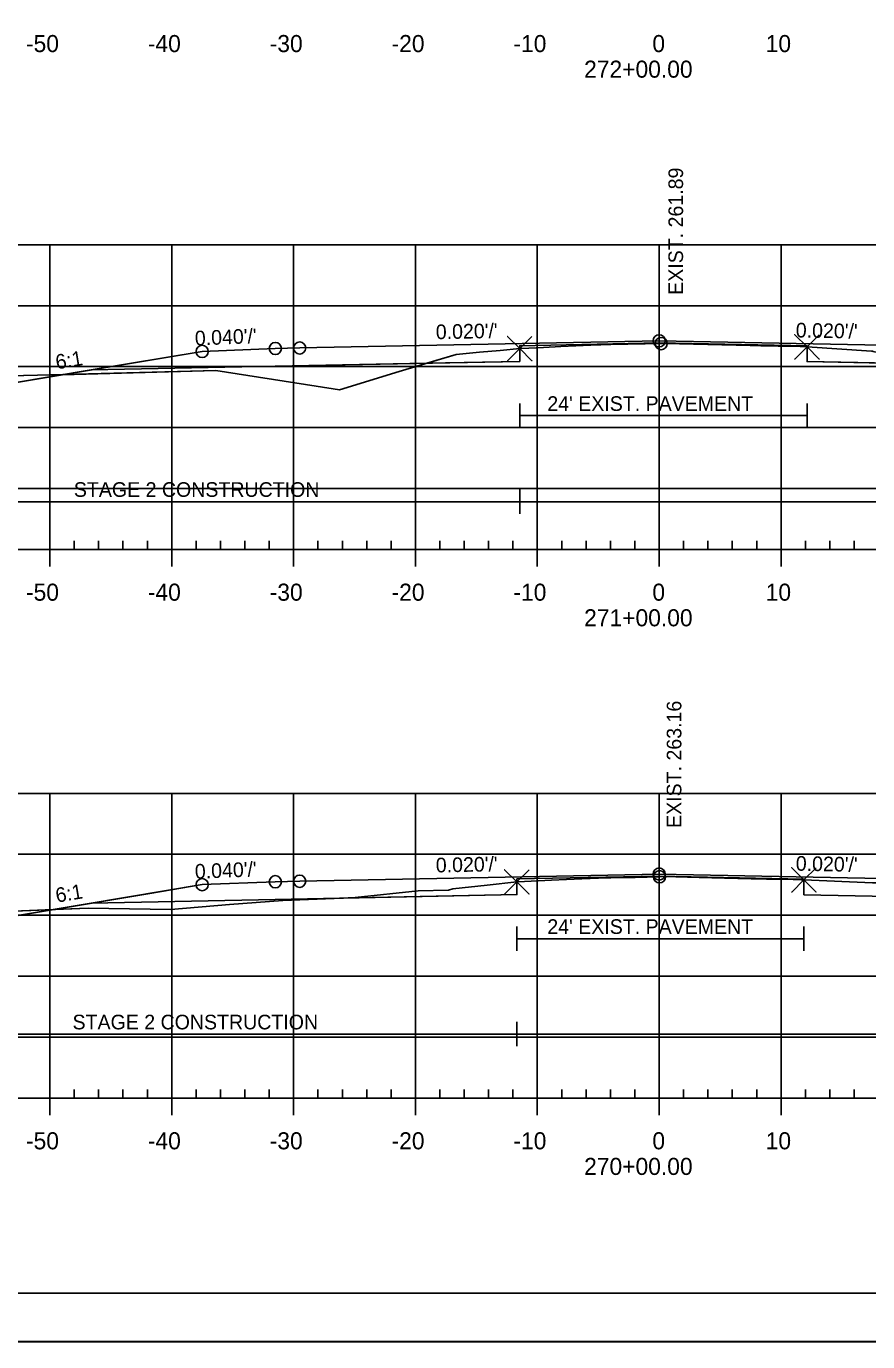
# Model space of a CAD drawing. Extents: x 1365647 to 1367999, y 387113 to 400173.
# Drawn here: x 1365842.2 to 1365911.2, y 395052.9 to 395160.8 of the extents above; entities that cross this region are included whole.
import ezdxf

# ---------------------------------------------------------------- set-up
doc = ezdxf.new("R2010")
doc.units = 0
for name, color, linetype in [('R_Alt Surface', 7, 'Continuous'), ('R_Axis', 7, 'Continuous'), ('R_Axis Annot', 7, 'Continuous'), ('R_Border', 7, 'Continuous'), ('R_Contours', 7, 'Continuous'), ('R_Exist Surface', 7, 'Continuous'), ('R_Fin Surface', 7, 'Continuous'), ('R_Fin Surface Annot', 7, 'Continuous'), ('R_Grid', 7, 'Continuous'), ('R_No Plot', 7, 'Continuous'), ('R_Proposed Const Limits', 7, 'Continuous'), ('R_Water', 7, 'Continuous'), ('R_Xsect Elev', 7, 'Continuous')]:
    doc.layers.add(name, color=color, linetype=linetype)

msp = doc.modelspace()

# ---------------------------------------------------------------- linework, layer by layer
at = {"layer": 'R_Alt Surface'}
for points in [[(1365847.47, 395132.61), (1365862.59, 395132.91), (1365882.65, 395133.31), (1365882.65, 395134.6), (1365894.09, 395134.83), (1365906.22, 395134.59), (1365906.22, 395133.3), (1365925.59, 395132.91), (1365940.72, 395132.61)], [(1365847.47, 395088.87), (1365862.59, 395089.17), (1365882.41, 395089.57), (1365882.41, 395090.86), (1365894.09, 395091.09), (1365905.97, 395090.85), (1365905.97, 395089.56), (1365925.59, 395089.17), (1365940.72, 395088.87)]]:
    msp.add_lwpolyline(points, dxfattribs=at)
at = {"layer": 'R_Axis'}
for p, q in [((1365846.09, 395117.88), (1365846.09, 395118.58)), ((1365848.09, 395117.88), (1365848.09, 395118.58)), ((1365850.09, 395117.88), (1365850.09, 395118.58)), ((1365852.09, 395117.88), (1365852.09, 395118.58)), ((1365856.09, 395117.88), (1365856.09, 395118.58)), ((1365858.09, 395117.88), (1365858.09, 395118.58)), ((1365860.09, 395117.88), (1365860.09, 395118.58)), ((1365862.09, 395117.88), (1365862.09, 395118.58)), ((1365866.09, 395117.88), (1365866.09, 395118.58)), ((1365868.09, 395117.88), (1365868.09, 395118.58)), ((1365870.09, 395117.88), (1365870.09, 395118.58)), ((1365872.09, 395117.88), (1365872.09, 395118.58)), ((1365876.09, 395117.88), (1365876.09, 395118.58)), ((1365878.09, 395117.88), (1365878.09, 395118.58)), ((1365880.09, 395117.88), (1365880.09, 395118.58)), ((1365882.09, 395117.88), (1365882.09, 395118.58)), ((1365886.09, 395117.88), (1365886.09, 395118.58)), ((1365888.09, 395117.88), (1365888.09, 395118.58)), ((1365890.09, 395117.88), (1365890.09, 395118.58)), ((1365892.09, 395117.88), (1365892.09, 395118.58)), ((1365896.09, 395117.88), (1365896.09, 395118.58)), ((1365898.09, 395117.88), (1365898.09, 395118.58)), ((1365900.09, 395117.88), (1365900.09, 395118.58)), ((1365902.09, 395117.88), (1365902.09, 395118.58)), ((1365906.09, 395117.88), (1365906.09, 395118.58)), ((1365908.09, 395117.88), (1365908.09, 395118.58)), ((1365910.09, 395117.88), (1365910.09, 395118.58)), ((1365749.09, 395117.88), (1366039.09, 395117.88)), ((1365844.09, 395116.48), (1365844.09, 395117.88)), ((1365854.09, 395116.48), (1365854.09, 395117.88)), ((1365864.09, 395116.48), (1365864.09, 395117.88)), ((1365874.09, 395116.48), (1365874.09, 395117.88)), ((1365884.09, 395116.48), (1365884.09, 395117.88)), ((1365894.09, 395116.48), (1365894.09, 395117.88)), ((1365904.09, 395116.48), (1365904.09, 395117.88)), ((1365846.09, 395072.88), (1365846.09, 395073.58)), ((1365848.09, 395072.88), (1365848.09, 395073.58)), ((1365850.09, 395072.88), (1365850.09, 395073.58)), ((1365852.09, 395072.88), (1365852.09, 395073.58)), ((1365856.09, 395072.88), (1365856.09, 395073.58)), ((1365858.09, 395072.88), (1365858.09, 395073.58)), ((1365860.09, 395072.88), (1365860.09, 395073.58)), ((1365862.09, 395072.88), (1365862.09, 395073.58)), ((1365866.09, 395072.88), (1365866.09, 395073.58)), ((1365868.09, 395072.88), (1365868.09, 395073.58)), ((1365870.09, 395072.88), (1365870.09, 395073.58)), ((1365872.09, 395072.88), (1365872.09, 395073.58)), ((1365876.09, 395072.88), (1365876.09, 395073.58)), ((1365878.09, 395072.88), (1365878.09, 395073.58)), ((1365880.09, 395072.88), (1365880.09, 395073.58)), ((1365882.09, 395072.88), (1365882.09, 395073.58)), ((1365886.09, 395072.88), (1365886.09, 395073.58)), ((1365888.09, 395072.88), (1365888.09, 395073.58)), ((1365890.09, 395072.88), (1365890.09, 395073.58)), ((1365892.09, 395072.88), (1365892.09, 395073.58)), ((1365896.09, 395072.88), (1365896.09, 395073.58)), ((1365898.09, 395072.88), (1365898.09, 395073.58)), ((1365900.09, 395072.88), (1365900.09, 395073.58)), ((1365902.09, 395072.88), (1365902.09, 395073.58)), ((1365906.09, 395072.88), (1365906.09, 395073.58)), ((1365908.09, 395072.88), (1365908.09, 395073.58)), ((1365910.09, 395072.88), (1365910.09, 395073.58)), ((1365749.09, 395072.88), (1366039.09, 395072.88)), ((1365844.09, 395071.48), (1365844.09, 395072.88)), ((1365854.09, 395071.48), (1365854.09, 395072.88)), ((1365864.09, 395071.48), (1365864.09, 395072.88)), ((1365874.09, 395071.48), (1365874.09, 395072.88)), ((1365884.09, 395071.48), (1365884.09, 395072.88)), ((1365894.09, 395071.48), (1365894.09, 395072.88)), ((1365904.09, 395071.48), (1365904.09, 395072.88))]:
    msp.add_line(p, q, dxfattribs=at)
at = {"layer": 'R_Border'}
msp.add_line((1366052.27, 395056.88), (1365736.09, 395056.88), dxfattribs=at)
at = {"layer": 'R_Contours'}
for points in [[(1365882.65, 395134.36), (1365882.73, 395134.37), (1365883.4, 395134.4), (1365884.6, 395134.46), (1365886.03, 395134.52), (1365888.48, 395134.64), (1365890.11, 395134.7), (1365892.95, 395134.75), (1365894.14, 395134.78), (1365894.25, 395134.77), (1365894.48, 395134.78), (1365895.76, 395134.74), (1365901.56, 395134.61), (1365902.42, 395134.6), (1365903.86, 395134.56), (1365905.65, 395134.52), (1365906.14, 395134.51), (1365906.22, 395134.5), (1365906.22, 395134.59), (1365894.09, 395134.83), (1365882.65, 395134.6)], [(1365875.02, 395133.16), (1365877.43, 395133.87), (1365879.34, 395134.06), (1365881.04, 395134.21), (1365882.65, 395134.36), (1365882.65, 395133.31)], [(1365906.22, 395134.5), (1365911.52, 395134.14), (1365911.6, 395134.14), (1365911.66, 395134.13), (1365911.75, 395134.1), (1365912, 395134.03), (1365915.15, 395133.12), (1365906.22, 395133.3)], [(1365845.13, 395132.22), (1365857.71, 395132.55), (1365865.94, 395131.28), (1365867.87, 395130.98), (1365872.74, 395132.48), (1365875.02, 395133.16), (1365862.59, 395132.91), (1365847.47, 395132.61)], [(1365830.35, 395131.88), (1365843.07, 395132.17), (1365845.13, 395132.22), (1365834.59, 395130.46)], [(1365868.18, 395089.28), (1365869.13, 395089.33), (1365874.3, 395089.88), (1365876.8, 395089.95), (1365877.17, 395090.06), (1365879.98, 395090.36), (1365882.41, 395090.61), (1365882.41, 395089.57)], [(1365882.41, 395090.61), (1365882.43, 395090.61), (1365882.49, 395090.62), (1365885.25, 395090.76), (1365886.49, 395090.82), (1365887.73, 395090.88), (1365889.1, 395090.93), (1365891.17, 395090.98), (1365892.12, 395090.99), (1365894.11, 395091.04), (1365894.33, 395091.05), (1365894.49, 395091.05), (1365897.38, 395090.97), (1365899.44, 395090.92), (1365901.64, 395090.88), (1365902.89, 395090.85), (1365905.09, 395090.8), (1365905.74, 395090.78), (1365905.97, 395090.78), (1365905.97, 395090.85), (1365894.09, 395091.09), (1365882.41, 395090.86)], [(1365905.97, 395090.78), (1365911.59, 395090.54), (1365911.77, 395090.54), (1365911.82, 395090.53), (1365911.84, 395090.53), (1365912.22, 395090.53), (1365924.63, 395090.23), (1365935.13, 395090.37), (1365940.78, 395090.42), (1365941.78, 395090.53), (1365947.52, 395090.58), (1365956.02, 395090.66), (1365957.83, 395090.67), (1365962.9, 395090.73), (1365965.7, 395090.76), (1365953.59, 395086.72), (1365940.72, 395088.87), (1365925.59, 395089.17), (1365905.97, 395089.56)], [(1365831.22, 395087.85), (1365831.76, 395087.86), (1365833.1, 395087.88), (1365839.14, 395088.13), (1365844.35, 395088.35), (1365834.59, 395086.72)], [(1365844.35, 395088.35), (1365847.24, 395088.47), (1365854.01, 395088.35), (1365858.84, 395088.77), (1365863.21, 395089.08), (1365867.41, 395089.25), (1365868.18, 395089.28), (1365862.59, 395089.17), (1365847.47, 395088.87)]]:
    msp.add_lwpolyline(points, close=True, dxfattribs=at)
at = {"layer": 'R_Exist Surface'}
for points in [[(1365827.41, 395131.81), (1365843.07, 395132.17), (1365857.71, 395132.55), (1365865.94, 395131.28), (1365867.87, 395130.98), (1365872.74, 395132.48), (1365877.43, 395133.87), (1365879.34, 395134.06), (1365881.04, 395134.21), (1365882.65, 395134.36), (1365882.73, 395134.37), (1365883.4, 395134.4), (1365884.6, 395134.46), (1365886.03, 395134.52), (1365888.48, 395134.64), (1365890.11, 395134.7), (1365892.95, 395134.75), (1365894.14, 395134.78), (1365894.25, 395134.77), (1365894.48, 395134.78), (1365895.76, 395134.74), (1365901.56, 395134.61), (1365902.42, 395134.6), (1365903.86, 395134.56), (1365905.65, 395134.52), (1365906.14, 395134.51), (1365906.22, 395134.5), (1365911.52, 395134.14)], [(1365839.14, 395088.13), (1365847.24, 395088.47), (1365854.01, 395088.35), (1365858.84, 395088.77), (1365863.21, 395089.08), (1365867.41, 395089.25), (1365869.13, 395089.33), (1365874.3, 395089.88), (1365876.8, 395089.95), (1365877.17, 395090.06), (1365879.98, 395090.36), (1365882.41, 395090.61), (1365882.43, 395090.61), (1365882.49, 395090.62), (1365885.25, 395090.76), (1365886.49, 395090.82), (1365887.73, 395090.88), (1365889.1, 395090.93), (1365891.17, 395090.98), (1365892.12, 395090.99), (1365894.11, 395091.04), (1365894.33, 395091.05), (1365894.49, 395091.05), (1365897.38, 395090.97), (1365899.44, 395090.92), (1365901.64, 395090.88), (1365902.89, 395090.85), (1365905.09, 395090.8), (1365905.74, 395090.78), (1365905.97, 395090.78), (1365911.59, 395090.54)]]:
    msp.add_lwpolyline(points, dxfattribs=at)
at = {"layer": 'R_Fin Surface'}
for points in [[(1365830.35, 395131.88), (1365834.59, 395130.46), (1365852.3, 395133.41), (1365856.59, 395134.13), (1365862.59, 395134.37), (1365864.59, 395134.41), (1365894.09, 395135), (1365923.59, 395134.41), (1365925.59, 395134.37), (1365931.59, 395134.13), (1365935.89, 395133.41), (1365953.59, 395130.46), (1365963.77, 395133.86)], [(1365830.35, 395131.88), (1365834.59, 395130.46), (1365847.47, 395132.61), (1365856.59, 395134.13), (1365862.59, 395134.37), (1365864.59, 395134.41), (1365894.09, 395135), (1365923.59, 395134.41), (1365925.59, 395134.37), (1365931.59, 395134.13), (1365940.72, 395132.61), (1365953.59, 395130.46), (1365963.77, 395133.86)], [(1365856.59, 395134.13), (1365862.59, 395134.37), (1365864.59, 395134.41), (1365894.09, 395135), (1365923.59, 395134.41), (1365925.59, 395134.37), (1365931.59, 395134.13)], [(1365831.22, 395087.85), (1365834.59, 395086.72), (1365852.3, 395089.67), (1365856.59, 395090.39), (1365862.59, 395090.63), (1365864.59, 395090.67), (1365894.09, 395091.26), (1365923.59, 395090.67), (1365925.59, 395090.63), (1365931.59, 395090.39), (1365935.89, 395089.67), (1365953.59, 395086.72), (1365965.7, 395090.76)], [(1365831.22, 395087.85), (1365834.59, 395086.72), (1365847.47, 395088.87), (1365856.59, 395090.39), (1365862.59, 395090.63), (1365864.59, 395090.67), (1365894.09, 395091.26), (1365923.59, 395090.67), (1365925.59, 395090.63), (1365931.59, 395090.39), (1365940.72, 395088.87), (1365953.59, 395086.72), (1365965.7, 395090.76)], [(1365856.59, 395090.39), (1365862.59, 395090.63), (1365864.59, 395090.67), (1365894.09, 395091.26), (1365923.59, 395090.67), (1365925.59, 395090.63), (1365931.59, 395090.39)]]:
    msp.add_lwpolyline(points, dxfattribs=at)
at = {"layer": 'R_Grid'}
for p, q in [((1365749.09, 395142.88), (1366039.09, 395142.88)), ((1365844.09, 395117.88), (1365844.09, 395142.88)), ((1365854.09, 395117.88), (1365854.09, 395142.88)), ((1365864.09, 395117.88), (1365864.09, 395142.88)), ((1365874.09, 395117.88), (1365874.09, 395142.88)), ((1365884.09, 395117.88), (1365884.09, 395142.88)), ((1365894.09, 395117.88), (1365894.09, 395142.88)), ((1365904.09, 395117.88), (1365904.09, 395142.88)), ((1365749.09, 395137.88), (1366039.09, 395137.88)), ((1365749.09, 395132.88), (1366039.09, 395132.88)), ((1365749.09, 395127.88), (1366039.09, 395127.88)), ((1365749.09, 395122.88), (1366039.09, 395122.88)), ((1365749.09, 395117.88), (1366039.09, 395117.88)), ((1365749.09, 395097.88), (1366039.09, 395097.88)), ((1365844.09, 395072.88), (1365844.09, 395097.88)), ((1365854.09, 395072.88), (1365854.09, 395097.88)), ((1365864.09, 395072.88), (1365864.09, 395097.88)), ((1365874.09, 395072.88), (1365874.09, 395097.88)), ((1365884.09, 395072.88), (1365884.09, 395097.88)), ((1365894.09, 395072.88), (1365894.09, 395097.88)), ((1365904.09, 395072.88), (1365904.09, 395097.88)), ((1365749.09, 395092.88), (1366039.09, 395092.88)), ((1365749.09, 395087.88), (1366039.09, 395087.88)), ((1365749.09, 395082.88), (1366039.09, 395082.88)), ((1365749.09, 395077.88), (1366039.09, 395077.88)), ((1365749.09, 395072.88), (1366039.09, 395072.88))]:
    msp.add_line(p, q, dxfattribs=at)
at = {"layer": 'R_No Plot'}
msp.add_line((1365723.69, 395052.91), (1366057.03, 395052.91), dxfattribs=at)
msp.add_lwpolyline([(1365723.69, 395266.24), (1366057.03, 395266.24), (1366057.03, 395052.9), (1365723.69, 395052.9)], close=True, dxfattribs=at)
for points in [[(1365882.65, 395134.36), (1365881.65, 395135.36), (1365882.65, 395134.36), (1365881.65, 395133.36), (1365882.65, 395134.36), (1365883.65, 395133.36), (1365882.65, 395134.36), (1365883.65, 395135.36)], [(1365906.22, 395134.5), (1365905.22, 395135.5), (1365906.22, 395134.5), (1365905.22, 395133.5), (1365906.22, 395134.5), (1365907.22, 395133.5), (1365906.22, 395134.5), (1365907.22, 395135.5)], [(1365882.41, 395090.61), (1365881.41, 395091.61), (1365882.41, 395090.61), (1365881.41, 395089.61), (1365882.41, 395090.61), (1365883.41, 395089.61), (1365882.41, 395090.61), (1365883.41, 395091.61)], [(1365905.97, 395090.78), (1365904.97, 395091.78), (1365905.97, 395090.78), (1365904.97, 395089.78), (1365905.97, 395090.78), (1365906.97, 395089.78), (1365905.97, 395090.78), (1365906.97, 395091.78)]]:
    msp.add_lwpolyline(points, dxfattribs=at)
for centre in [(1365862.59, 395134.37), (1365862.59, 395134.37), (1365862.59, 395134.37), (1365862.59, 395134.37), (1365862.59, 395134.37), (1365864.59, 395134.41), (1365864.59, 395134.41), (1365864.59, 395134.41), (1365864.59, 395134.41), (1365864.59, 395134.41), (1365894.09, 395135), (1365894.09, 395135), (1365894.09, 395135), (1365894.09, 395135), (1365894.09, 395135), (1365894.25, 395134.77), (1365856.59, 395134.13), (1365856.59, 395134.13), (1365856.59, 395134.13), (1365856.59, 395134.13), (1365856.59, 395134.13), (1365894.09, 395091.26), (1365894.09, 395091.26), (1365894.09, 395091.26), (1365894.09, 395091.26), (1365894.09, 395091.26), (1365894.11, 395091.04), (1365856.59, 395090.39), (1365856.59, 395090.39), (1365856.59, 395090.39), (1365856.59, 395090.39), (1365856.59, 395090.39), (1365862.59, 395090.63), (1365862.59, 395090.63), (1365862.59, 395090.63), (1365862.59, 395090.63), (1365862.59, 395090.63), (1365864.59, 395090.67), (1365864.59, 395090.67), (1365864.59, 395090.67), (1365864.59, 395090.67), (1365864.59, 395090.67)]:
    msp.add_circle(centre, 0.5, dxfattribs=at)
at = {"layer": 'R_Proposed Const Limits'}
for points in [[(1365856.59, 395134.13), (1365834.59, 395130.46), (1365830.35, 395131.88)], [(1365856.59, 395090.39), (1365834.59, 395086.72), (1365831.22, 395087.85)]]:
    msp.add_lwpolyline(points, dxfattribs=at)
at = {"layer": 'R_Water'}
for p, q in [((1365882.65, 395127.86), (1365882.65, 395129.86)), ((1365906.22, 395127.86), (1365906.22, 395129.86)), ((1365882.65, 395128.86), (1365906.22, 395128.86)), ((1365882.65, 395120.8), (1365882.65, 395122.8)), ((1365830.35, 395121.8), (1365882.65, 395121.8)), ((1365882.65, 395121.8), (1365963.7, 395121.8)), ((1365882.41, 395084.95), (1365882.41, 395086.95)), ((1365905.97, 395084.95), (1365905.97, 395086.95)), ((1365882.41, 395085.95), (1365905.97, 395085.95)), ((1365882.41, 395077.13), (1365882.41, 395079.13)), ((1365831.22, 395078.13), (1365882.41, 395078.13)), ((1365882.41, 395078.13), (1365965.7, 395078.13))]:
    msp.add_line(p, q, dxfattribs=at)

# ---------------------------------------------------------------- texts
at = {"layer": 'R_Axis Annot'}
for s, p in [('-50', (1365842.13, 395158.68)), ('-40', (1365852.13, 395158.68)), ('-30', (1365862.13, 395158.68)), ('-20', (1365872.13, 395158.68)), ('-10', (1365882.13, 395158.68)), ('0', (1365893.53, 395158.68)), ('10', (1365902.83, 395158.68)), ('272+00.00', (1365887.93, 395156.58)), ('-50', (1365842.13, 395113.68)), ('-40', (1365852.13, 395113.68)), ('-30', (1365862.13, 395113.68)), ('-20', (1365872.13, 395113.68)), ('-10', (1365882.13, 395113.68)), ('0', (1365893.53, 395113.68)), ('10', (1365902.83, 395113.68)), ('271+00.00', (1365887.93, 395111.58)), ('-50', (1365842.13, 395068.68)), ('-40', (1365852.13, 395068.68)), ('-30', (1365862.13, 395068.68)), ('-20', (1365872.13, 395068.68)), ('-10', (1365882.13, 395068.68)), ('0', (1365893.53, 395068.68)), ('10', (1365902.83, 395068.68)), ('270+00.00', (1365887.93, 395066.58))]:
    msp.add_text(s, height=1.4, dxfattribs=at).set_placement(p)
at = {"layer": 'R_Fin Surface Annot'}
for s, rotation, p in [("0.040'/'", 2.2906, (1365856.01, 395134.61)), ("0.020'/'", 1.1458, (1365875.77, 395135.13)), ("0.020'/'", 358.8542, (1365905.29, 395135.28)), ('6:1', 9.4623, (1365844.66, 395132.65)), ("0.020'/'", 1.1458, (1365875.77, 395091.39)), ("0.020'/'", 358.8542, (1365905.29, 395091.54)), ("0.040'/'", 2.2906, (1365856.01, 395090.87)), ('6:1', 9.4623, (1365844.66, 395088.91))]:
    msp.add_text(s, height=1.2, rotation=rotation, dxfattribs=at).set_placement(p)
at = {"layer": 'R_Water'}
for s, p in [("24' EXIST. PAVEMENT", (1365884.91, 395129.25)), ('STAGE 2 CONSTRUCTION', (1365846.06, 395122.2)), ("24' EXIST. PAVEMENT", (1365884.91, 395086.35)), ('STAGE 2 CONSTRUCTION', (1365845.95, 395078.52))]:
    msp.add_text(s, height=1.2, dxfattribs=at).set_placement(p)
at = {"layer": 'R_Xsect Elev'}
for s, p in [('EXIST. 261.89', (1365896.05, 395138.77)), ('EXIST. 263.16', (1365895.91, 395095.04))]:
    msp.add_text(s, height=1.2, rotation=90, dxfattribs=at).set_placement(p)

doc.saveas('drawing.dxf')
